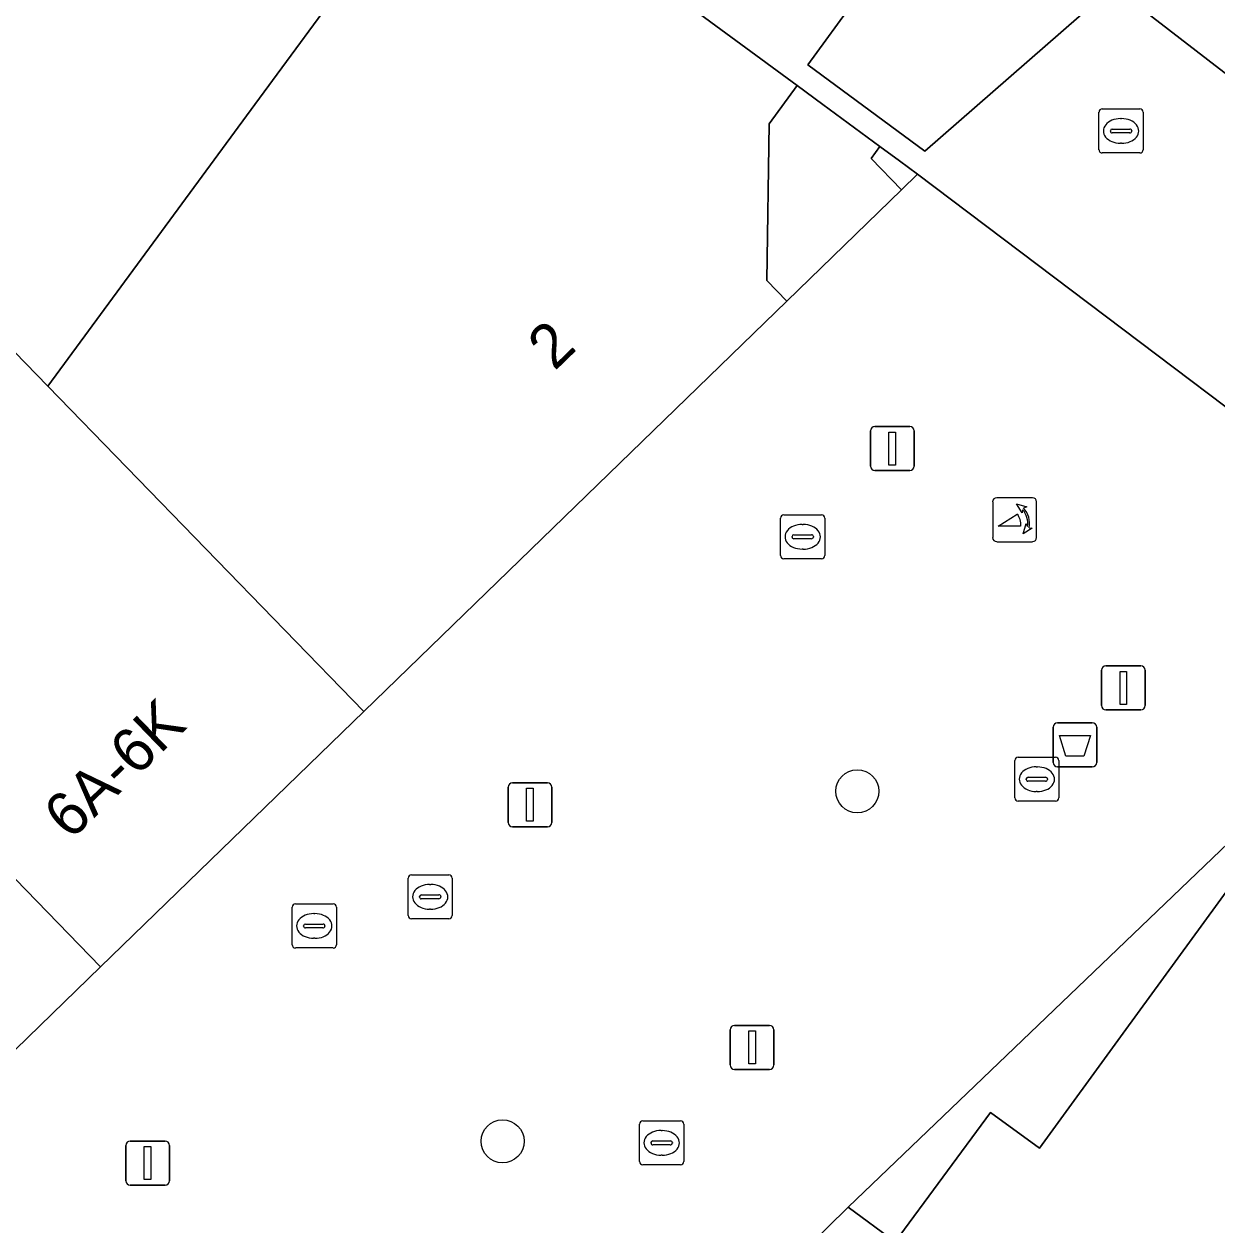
# Model space of a CAD drawing. Extents: x 161087 to 161926, y 382572 to 383873.
# Drawn here: x 161395.17 to 161422.24, y 383474.56 to 383501.82 of the extents above; entities that cross this region are included whole.
import ezdxf

# ---------------------------------------------------------------- set-up
doc = ezdxf.new("R2010")
doc.units = 0
for name, color, linetype in [('IMGEO_Afvalbak', 7, 'Continuous'), ('IMGEO_Boom', 7, 'Continuous'), ('IMGEO_Erf', 7, 'Continuous'), ('IMGEO_Fietspad_gesloten', 7, 'Continuous'), ('IMGEO_Kolk', 7, 'Continuous'), ('IMGEO_Lichtmast', 7, 'Continuous'), ('IMGEO_Pand', 7, 'Continuous'), ('IMGEO_Pand_nummerreeks', 7, 'Continuous'), ('IMGEO_Pand_overbouw', 7, 'Continuous'), ('IMGEO_Poller', 7, 'Continuous'), ('IMGEO_Rioolput', 7, 'Continuous'), ('IMGEO_Voetgangersgebied_open', 7, 'Continuous'), ('IMGEO_Voetpad_gesloten', 7, 'Continuous'), ('IMGEO_Voetpad_open', 7, 'Continuous')]:
    doc.layers.add(name, color=color, linetype=linetype)

msp = doc.modelspace()

# ---------------------------------------------------------------- linework, layer by layer
at = {"layer": 'IMGEO_Afvalbak'}
for p, q in [((161418.521, 383485.062), (161418.521, 383485.862)), ((161418.521, 383485.862), (161418.521, 383485.062)), ((161418.621, 383485.962), (161419.411, 383485.962)), ((161419.411, 383485.962), (161418.621, 383485.962)), ((161419.511, 383485.862), (161419.511, 383485.062)), ((161419.511, 383485.062), (161419.511, 383485.862)), ((161419.411, 383484.962), (161418.621, 383484.962)), ((161418.621, 383484.962), (161419.411, 383484.962))]:
    msp.add_line(p, q, dxfattribs=at)
msp.add_lwpolyline([(161418.664, 383485.676), (161419.368, 383485.676), (161419.219, 383485.206), (161418.813, 383485.206), (161418.664, 383485.676)], dxfattribs=at)
for centre, start, end in [((161418.621, 383485.862), 90, 180), ((161418.621, 383485.862), 90, 180), ((161419.411, 383485.862), 0, 90), ((161419.411, 383485.862), 360, 90), ((161418.621, 383485.062), 180, 270), ((161418.621, 383485.062), 180, 270), ((161419.411, 383485.062), 270, 0), ((161419.411, 383485.062), 270, 0)]:
    msp.add_arc(centre, 0.1, start, end, dxfattribs=at)
at = {"layer": 'IMGEO_Boom'}
for centre in [(161414.079, 383484.409), (161406.03, 383476.463)]:
    msp.add_circle(centre, 0.489, dxfattribs=at)
at = {"layer": 'IMGEO_Erf'}
msp.add_lwpolyline([(161413.296, 383500), (161412.716, 383500.427), (161412.076, 383499.556), (161412.024, 383496.002), (161412.477, 383495.535), (161415.081, 383498.064), (161414.391, 383498.774), (161414.593, 383499.047)], close=True, dxfattribs=at)
msp.add_lwpolyline([(161428.25, 383488.747), (161413.871, 383474.969), (161414.941, 383474.182), (161417.098, 383477.116), (161418.21, 383476.308), (161420.114, 383478.919), (161423.184, 383483.13)], dxfattribs=at)
at = {"layer": 'IMGEO_Fietspad_gesloten'}
msp.add_lwpolyline([(161423.006, 383505.35), (161421.053, 383503.674), (161420.068, 383502.829), (161419.886, 383502.673), (161432.604, 383492.854), (161432.791, 383493.032), (161433.945, 383494.197), (161435.624, 383495.89)], close=True, dxfattribs=at)
at = {"layer": 'IMGEO_Kolk'}
for p, q in [((161412.414, 383490.685), (161413.266, 383490.685)), ((161412.339, 383489.759), (161412.339, 383490.611)), ((161412.827, 383490.465), (161412.852, 383490.465)), ((161413.34, 383490.611), (161413.34, 383489.759)), ((161412.598, 383490.179), (161412.598, 383490.191)), ((161413.036, 383490.142), (161412.638, 383490.142)), ((161412.641, 383490.228), (161413.039, 383490.228)), ((161413.082, 383490.191), (161413.082, 383490.179)), ((161412.85, 383489.905), (161412.825, 383489.905)), ((161413.266, 383489.685), (161412.414, 383489.685)), ((161417.653, 383484.256), (161417.653, 383485.108)), ((161417.728, 383485.182), (161418.58, 383485.182)), ((161418.141, 383484.962), (161418.166, 383484.962)), ((161418.654, 383485.108), (161418.654, 383484.256)), ((161417.912, 383484.676), (161417.912, 383484.688)), ((161417.955, 383484.725), (161418.353, 383484.725)), ((161418.396, 383484.688), (161418.396, 383484.676)), ((161418.35, 383484.639), (161417.952, 383484.639)), ((161418.164, 383484.402), (161418.139, 383484.402)), ((161418.58, 383484.182), (161417.728, 383484.182)), ((161403.962, 383482.512), (161404.814, 383482.512)), ((161403.887, 383481.586), (161403.887, 383482.438)), ((161404.375, 383482.292), (161404.4, 383482.292)), ((161404.888, 383482.438), (161404.888, 383481.586)), ((161404.146, 383482.006), (161404.146, 383482.018)), ((161404.584, 383481.969), (161404.186, 383481.969)), ((161404.189, 383482.055), (161404.587, 383482.055)), ((161404.63, 383482.018), (161404.63, 383482.006)), ((161404.398, 383481.732), (161404.373, 383481.732)), ((161404.814, 383481.512), (161403.962, 383481.512)), ((161409.139, 383476.001), (161409.139, 383476.853)), ((161409.214, 383476.927), (161410.066, 383476.927)), ((161410.14, 383476.853), (161410.14, 383476.001)), ((161409.627, 383476.707), (161409.652, 383476.707)), ((161409.398, 383476.421), (161409.398, 383476.433)), ((161409.836, 383476.384), (161409.438, 383476.384)), ((161409.441, 383476.47), (161409.839, 383476.47)), ((161409.882, 383476.433), (161409.882, 383476.421)), ((161409.65, 383476.147), (161409.625, 383476.147)), ((161410.066, 383475.927), (161409.214, 383475.927))]:
    msp.add_line(p, q, dxfattribs=at)
for points in [[(161412.414, 383490.685), (161413.266, 383490.685)], [(161412.339, 383489.759), (161412.339, 383490.611)], [(161413.34, 383490.611), (161413.34, 383489.759)], [(161413.266, 383489.685), (161412.414, 383489.685)], [(161417.653, 383484.256), (161417.653, 383485.108)], [(161417.728, 383485.182), (161418.58, 383485.182)], [(161418.654, 383485.108), (161418.654, 383484.256)], [(161418.58, 383484.182), (161417.728, 383484.182)], [(161403.962, 383482.512), (161404.814, 383482.512)], [(161403.887, 383481.586), (161403.887, 383482.438)], [(161404.888, 383482.438), (161404.888, 383481.586)], [(161404.814, 383481.512), (161403.962, 383481.512)], [(161409.139, 383476.001), (161409.139, 383476.853)], [(161409.214, 383476.927), (161410.066, 383476.927)], [(161410.14, 383476.853), (161410.14, 383476.001)], [(161410.066, 383475.927), (161409.214, 383475.927)]]:
    msp.add_lwpolyline(points, dxfattribs=at)
for centre, radius, start, end in [((161412.416, 383490.609), 0.0765, 91.552, 178.448), ((161412.416, 383490.609), 0.0765, 91.552, 178.448), ((161413.264, 383490.609), 0.0765, 1.552, 88.448), ((161413.264, 383490.609), 0.0765, 1.552, 88.448), ((161412.638, 383490.188), 0.0403, 85.8775, 175.7526), ((161412.635, 383490.178), 0.0366, 178.938, 274.7102), ((161413.039, 383490.185), 0.043, 264.8664, 352.4533), ((161413.043, 383490.19), 0.0386, 1.7309, 96.639), ((161412.416, 383489.761), 0.0765, 181.552, 268.448), ((161412.416, 383489.761), 0.0765, 181.552, 268.448), ((161413.264, 383489.761), 0.0765, 271.552, 358.448), ((161413.264, 383489.761), 0.0765, 271.552, 358.448), ((161417.73, 383485.106), 0.0765, 91.552, 178.448), ((161417.73, 383485.106), 0.0765, 91.552, 178.448), ((161418.578, 383485.106), 0.0765, 1.552, 88.448), ((161418.578, 383485.106), 0.0765, 1.552, 88.448), ((161417.952, 383484.685), 0.0403, 85.8775, 175.7526), ((161417.949, 383484.675), 0.0366, 178.938, 274.7102), ((161418.353, 383484.682), 0.043, 264.8664, 352.4533), ((161418.357, 383484.687), 0.0386, 1.7309, 96.639), ((161417.73, 383484.258), 0.0765, 181.552, 268.448), ((161417.73, 383484.258), 0.0765, 181.552, 268.448), ((161418.578, 383484.258), 0.0765, 271.552, 358.448), ((161418.578, 383484.258), 0.0765, 271.552, 358.448), ((161403.964, 383482.436), 0.0765, 91.552, 178.448), ((161403.964, 383482.436), 0.0765, 91.552, 178.448), ((161404.812, 383482.436), 0.0765, 1.552, 88.448), ((161404.812, 383482.436), 0.0765, 1.552, 88.448), ((161404.186, 383482.015), 0.0403, 85.8775, 175.7526), ((161404.183, 383482.005), 0.0366, 178.938, 274.7102), ((161404.587, 383482.012), 0.043, 264.8664, 352.4533), ((161404.591, 383482.017), 0.0386, 1.7309, 96.639), ((161403.964, 383481.588), 0.0765, 181.552, 268.448), ((161403.964, 383481.588), 0.0765, 181.552, 268.448), ((161404.812, 383481.588), 0.0765, 271.552, 358.448), ((161404.812, 383481.588), 0.0765, 271.552, 358.448), ((161409.216, 383476.851), 0.0765, 91.552, 178.448), ((161409.216, 383476.851), 0.0765, 91.552, 178.448), ((161410.064, 383476.851), 0.0765, 1.552, 88.448), ((161410.064, 383476.851), 0.0765, 1.552, 88.448), ((161409.438, 383476.43), 0.0403, 85.8775, 175.7526), ((161409.435, 383476.42), 0.0366, 178.938, 274.7102), ((161409.839, 383476.427), 0.043, 264.8664, 352.4533), ((161409.843, 383476.432), 0.0386, 1.7309, 96.639), ((161409.216, 383476.003), 0.0765, 181.552, 268.448), ((161409.216, 383476.003), 0.0765, 181.552, 268.448), ((161410.064, 383476.003), 0.0765, 271.552, 358.448), ((161410.064, 383476.003), 0.0765, 271.552, 358.448)]:
    msp.add_arc(centre, radius, start, end, dxfattribs=at)
for centre, major_axis, ratio, start_param, end_param in [((161412.826, 383490.185), (-0.387, 0.002), 0.722429, 4.712389, 7.853982), ((161412.851, 383490.185), (-0.39, 0.002), 0.717154, 1.570796, 4.712389), ((161418.14, 383484.682), (-0.387, 0.002), 0.722429, 4.712389, 7.853982), ((161418.165, 383484.682), (-0.39, 0.002), 0.717154, 1.570796, 4.712389), ((161404.374, 383482.012), (-0.387, 0.002), 0.722429, 4.712389, 7.853982), ((161404.399, 383482.012), (-0.39, 0.002), 0.717154, 1.570796, 4.712389), ((161409.626, 383476.427), (-0.387, 0.002), 0.722429, 4.712389, 7.853982), ((161409.651, 383476.427), (-0.39, 0.002), 0.717154, 1.570796, 4.712389)]:
    msp.add_ellipse(centre, major_axis=major_axis, ratio=ratio, start_param=start_param, end_param=end_param, dxfattribs=at)
at = {"layer": 'IMGEO_Lichtmast'}
for p, q in [((161414.378, 383491.787), (161414.378, 383492.587)), ((161414.378, 383492.587), (161414.378, 383491.787)), ((161414.478, 383492.687), (161415.268, 383492.687)), ((161415.268, 383492.687), (161414.478, 383492.687)), ((161415.368, 383492.587), (161415.368, 383491.787)), ((161415.368, 383491.787), (161415.368, 383492.587)), ((161415.268, 383491.687), (161414.478, 383491.687)), ((161414.478, 383491.687), (161415.268, 383491.687)), ((161419.621, 383486.354), (161419.621, 383487.154)), ((161419.621, 383487.154), (161419.621, 383486.354)), ((161419.721, 383487.254), (161420.511, 383487.254)), ((161420.511, 383487.254), (161419.721, 383487.254)), ((161420.611, 383487.154), (161420.611, 383486.354)), ((161420.611, 383486.354), (161420.611, 383487.154)), ((161420.511, 383486.254), (161419.721, 383486.254)), ((161419.721, 383486.254), (161420.511, 383486.254)), ((161406.156, 383483.701), (161406.156, 383484.501)), ((161406.156, 383484.501), (161406.156, 383483.701)), ((161406.256, 383484.601), (161407.046, 383484.601)), ((161407.046, 383484.601), (161406.256, 383484.601)), ((161407.146, 383484.501), (161407.146, 383483.701)), ((161407.146, 383483.701), (161407.146, 383484.501)), ((161407.046, 383483.601), (161406.256, 383483.601)), ((161406.256, 383483.601), (161407.046, 383483.601)), ((161411.196, 383478.195), (161411.196, 383478.995)), ((161411.196, 383478.995), (161411.196, 383478.195)), ((161411.296, 383479.095), (161412.086, 383479.095)), ((161412.086, 383479.095), (161411.296, 383479.095)), ((161412.186, 383478.995), (161412.186, 383478.195)), ((161412.186, 383478.195), (161412.186, 383478.995)), ((161412.086, 383478.095), (161411.296, 383478.095)), ((161411.296, 383478.095), (161412.086, 383478.095)), ((161397.481, 383475.569), (161397.481, 383476.369)), ((161397.481, 383476.369), (161397.481, 383475.569)), ((161397.581, 383476.469), (161398.371, 383476.469)), ((161398.371, 383476.469), (161397.581, 383476.469)), ((161398.471, 383476.369), (161398.471, 383475.569)), ((161398.471, 383475.569), (161398.471, 383476.369)), ((161398.371, 383475.469), (161397.581, 383475.469)), ((161397.581, 383475.469), (161398.371, 383475.469))]:
    msp.add_line(p, q, dxfattribs=at)
for points in [[(161414.798, 383492.562), (161414.948, 383492.562), (161414.948, 383491.812), (161414.798, 383491.812), (161414.798, 383492.562)], [(161420.041, 383487.129), (161420.191, 383487.129), (161420.191, 383486.379), (161420.041, 383486.379), (161420.041, 383487.129)], [(161406.576, 383484.476), (161406.726, 383484.476), (161406.726, 383483.726), (161406.576, 383483.726), (161406.576, 383484.476)], [(161411.616, 383478.97), (161411.766, 383478.97), (161411.766, 383478.22), (161411.616, 383478.22), (161411.616, 383478.97)], [(161397.901, 383476.344), (161398.051, 383476.344), (161398.051, 383475.594), (161397.901, 383475.594), (161397.901, 383476.344)]]:
    msp.add_lwpolyline(points, dxfattribs=at)
for centre, start, end in [((161414.478, 383492.587), 90, 180), ((161414.478, 383492.587), 90, 180), ((161415.268, 383492.587), 0, 90), ((161415.268, 383492.587), 360, 90), ((161414.478, 383491.787), 180, 270), ((161414.478, 383491.787), 180, 270), ((161415.268, 383491.787), 270, 0), ((161415.268, 383491.787), 270, 0), ((161419.721, 383487.154), 90, 180), ((161419.721, 383487.154), 90, 180), ((161420.511, 383487.154), 0, 90), ((161420.511, 383487.154), 360, 90), ((161419.721, 383486.354), 180, 270), ((161419.721, 383486.354), 180, 270), ((161420.511, 383486.354), 270, 0), ((161420.511, 383486.354), 270, 0), ((161406.256, 383484.501), 90, 180), ((161406.256, 383484.501), 90, 180), ((161407.046, 383484.501), 0, 90), ((161407.046, 383484.501), 360, 90), ((161406.256, 383483.701), 180, 270), ((161406.256, 383483.701), 180, 270), ((161407.046, 383483.701), 270, 0), ((161407.046, 383483.701), 270, 0), ((161411.296, 383478.995), 90, 180), ((161411.296, 383478.995), 90, 180), ((161412.086, 383478.995), 0, 90), ((161412.086, 383478.995), 360, 90), ((161411.296, 383478.195), 180, 270), ((161411.296, 383478.195), 180, 270), ((161412.086, 383478.195), 270, 0), ((161412.086, 383478.195), 270, 0), ((161397.581, 383476.369), 90, 180), ((161397.581, 383476.369), 90, 180), ((161398.371, 383476.369), 0, 90), ((161398.371, 383476.369), 360, 90), ((161397.581, 383475.569), 180, 270), ((161397.581, 383475.569), 180, 270), ((161398.371, 383475.569), 270, 0), ((161398.371, 383475.569), 270, 0)]:
    msp.add_arc(centre, 0.1, start, end, dxfattribs=at)
at = {"layer": 'IMGEO_Pand'}
for points in [[(161397.182, 383511.846), (161388.915, 383500.601), (161395.708, 383493.604), (161400.409, 383500), (161404.93, 383506.15)], [(161412.716, 383500.427), (161404.93, 383506.15), (161400.409, 383500), (161395.708, 383493.604), (161402.88, 383486.218), (161412.477, 383495.535), (161412.024, 383496.002), (161412.076, 383499.556)], [(161383.117, 383494.931), (161392.718, 383485.043), (161392.564, 383484.894), (161396.908, 383480.42), (161402.88, 383486.218), (161395.708, 383493.604), (161388.915, 383500.601), (161388.3, 383500)], [(161415.036, 383498.721), (161414.593, 383499.047), (161414.391, 383498.774), (161415.081, 383498.064), (161415.447, 383498.419)], [(161383.117, 383494.931), (161377.466, 383489.405), (161391.391, 383475.063), (161396.908, 383480.42), (161392.564, 383484.894), (161392.718, 383485.043)]]:
    msp.add_lwpolyline(points, close=True, dxfattribs=at)
msp.add_lwpolyline([(161423.184, 383483.13), (161420.114, 383478.919), (161418.21, 383476.308), (161417.098, 383477.116), (161414.941, 383474.182), (161413.871, 383474.969), (161413.403, 383474.506)], dxfattribs=at)
at = {"layer": 'IMGEO_Pand_overbouw'}
msp.add_lwpolyline([(161412.716, 383500.427), (161412.076, 383499.556), (161412.024, 383496.002), (161412.477, 383495.535), (161415.081, 383498.064), (161414.391, 383498.774), (161414.593, 383499.047), (161413.296, 383500)], close=True, dxfattribs=at)
msp.add_lwpolyline([(161428.25, 383488.747), (161413.871, 383474.969), (161414.941, 383474.182), (161417.098, 383477.116), (161418.21, 383476.308), (161420.114, 383478.919), (161423.184, 383483.13)], dxfattribs=at)
at = {"layer": 'IMGEO_Poller'}
for p, q in [((161417.151, 383490.976), (161417.151, 383490.169)), ((161417.151, 383490.976), (161417.151, 383490.169)), ((161418.053, 383491.071), (161417.245, 383491.071)), ((161418.053, 383491.071), (161417.245, 383491.071)), ((161418.147, 383490.169), (161418.147, 383490.976)), ((161418.147, 383490.169), (161418.147, 383490.976)), ((161417.245, 383490.074), (161418.053, 383490.074)), ((161417.245, 383490.074), (161418.053, 383490.074))]:
    msp.add_line(p, q, dxfattribs=at)
for points in [[(161417.786, 383490.427), (161417.273, 383490.427), (161417.703, 383490.702)], [(161417.83, 383490.8), (161417.818, 383490.727), (161417.693, 383490.932)], [(161417.693, 383490.932), (161417.924, 383490.866), (161417.853, 383490.834)], [(161417.846, 383490.255), (161417.912, 383490.486), (161417.942, 383490.418)], [(161417.978, 383490.391), (161418.05, 383490.38), (161417.846, 383490.255)]]:
    msp.add_lwpolyline(points, dxfattribs=at)
for centre, radius, start, end in [((161417.245, 383490.976), 0.0946, 90, 180), ((161417.245, 383490.976), 0.0946, 90, 180), ((161418.053, 383490.976), 0.0946, 0, 90), ((161418.053, 383490.976), 0.0946, 0, 90), ((161417.458, 383490.477), 0.332, 351.3247, 42.4854), ((161417.472, 383490.487), 0.476, 351.7527, 41.1691), ((161417.472, 383490.487), 0.516, 349.3569, 42.2912), ((161417.245, 383490.169), 0.0946, 180, 270), ((161417.245, 383490.169), 0.0946, 180, 270), ((161418.053, 383490.169), 0.0946, 270, 0), ((161418.053, 383490.169), 0.0946, 270, 0)]:
    msp.add_arc(centre, radius, start, end, dxfattribs=at)
at = {"layer": 'IMGEO_Rioolput'}
for p, q in [((161419.563, 383498.971), (161419.563, 383499.823)), ((161419.638, 383499.897), (161420.49, 383499.897)), ((161420.051, 383499.677), (161420.076, 383499.677)), ((161420.564, 383499.823), (161420.564, 383498.971)), ((161419.822, 383499.391), (161419.822, 383499.403)), ((161419.865, 383499.44), (161420.263, 383499.44)), ((161420.306, 383499.403), (161420.306, 383499.391)), ((161420.26, 383499.354), (161419.862, 383499.354)), ((161420.49, 383498.897), (161419.638, 383498.897)), ((161420.074, 383499.117), (161420.049, 383499.117)), ((161401.257, 383480.925), (161401.257, 383481.777)), ((161401.332, 383481.851), (161402.184, 383481.851)), ((161402.258, 383481.777), (161402.258, 383480.925)), ((161401.745, 383481.631), (161401.77, 383481.631)), ((161401.516, 383481.345), (161401.516, 383481.357)), ((161401.954, 383481.308), (161401.556, 383481.308)), ((161401.559, 383481.394), (161401.957, 383481.394)), ((161402, 383481.357), (161402, 383481.345)), ((161401.768, 383481.071), (161401.743, 383481.071)), ((161402.184, 383480.851), (161401.332, 383480.851))]:
    msp.add_line(p, q, dxfattribs=at)
for points in [[(161419.563, 383498.971), (161419.563, 383499.823)], [(161419.638, 383499.897), (161420.49, 383499.897)], [(161420.564, 383499.823), (161420.564, 383498.971)], [(161420.49, 383498.897), (161419.638, 383498.897)], [(161401.257, 383480.925), (161401.257, 383481.777)], [(161401.332, 383481.851), (161402.184, 383481.851)], [(161402.258, 383481.777), (161402.258, 383480.925)], [(161402.184, 383480.851), (161401.332, 383480.851)]]:
    msp.add_lwpolyline(points, dxfattribs=at)
for centre, radius, start, end in [((161419.64, 383499.821), 0.0765, 91.552, 178.448), ((161419.64, 383499.821), 0.0765, 91.552, 178.448), ((161420.488, 383499.821), 0.0765, 1.552, 88.448), ((161420.488, 383499.821), 0.0765, 1.552, 88.448), ((161419.862, 383499.4), 0.0403, 85.8775, 175.7526), ((161420.267, 383499.402), 0.0386, 1.7309, 96.639), ((161419.859, 383499.39), 0.0366, 178.938, 274.7102), ((161420.263, 383499.397), 0.043, 264.8664, 352.4533), ((161419.64, 383498.973), 0.0765, 181.552, 268.448), ((161419.64, 383498.973), 0.0765, 181.552, 268.448), ((161420.488, 383498.973), 0.0765, 271.552, 358.448), ((161420.488, 383498.973), 0.0765, 271.552, 358.448), ((161401.334, 383481.775), 0.0765, 91.552, 178.448), ((161401.334, 383481.775), 0.0765, 91.552, 178.448), ((161402.182, 383481.775), 0.0765, 1.552, 88.448), ((161402.182, 383481.775), 0.0765, 1.552, 88.448), ((161401.556, 383481.354), 0.0403, 85.8775, 175.7526), ((161401.553, 383481.344), 0.0366, 178.938, 274.7102), ((161401.957, 383481.351), 0.043, 264.8664, 352.4533), ((161401.961, 383481.356), 0.0386, 1.7309, 96.639), ((161401.334, 383480.927), 0.0765, 181.552, 268.448), ((161401.334, 383480.927), 0.0765, 181.552, 268.448), ((161402.182, 383480.927), 0.0765, 271.552, 358.448), ((161402.182, 383480.927), 0.0765, 271.552, 358.448)]:
    msp.add_arc(centre, radius, start, end, dxfattribs=at)
for centre, major_axis, ratio, start_param, end_param in [((161420.05, 383499.397), (-0.387, 0.002), 0.722429, 4.712389, 7.853982), ((161420.075, 383499.397), (-0.39, 0.002), 0.717154, 1.570796, 4.712389), ((161401.744, 383481.351), (-0.387, 0.002), 0.722429, 4.712389, 7.853982), ((161401.769, 383481.351), (-0.39, 0.002), 0.717154, 1.570796, 4.712389)]:
    msp.add_ellipse(centre, major_axis=major_axis, ratio=ratio, start_param=start_param, end_param=end_param, dxfattribs=at)
at = {"layer": 'IMGEO_Voetgangersgebied_open'}
msp.add_lwpolyline([(161394.167, 383453.705), (161395.537, 383452.285), (161398.879, 383455.543), (161396.604, 383457.88), (161397.173, 383458.443), (161402.449, 383463.665), (161406.179, 383467.356), (161406.606, 383467.779), (161406.926, 383468.096), (161409.157, 383470.304), (161409.911, 383471.05), (161410.074, 383471.211), (161413.167, 383474.273), (161413.403, 383474.506), (161413.871, 383474.969), (161428.25, 383488.747), (161415.447, 383498.419), (161415.081, 383498.064), (161412.477, 383495.535), (161402.88, 383486.218), (161396.908, 383480.42), (161391.391, 383475.063)], dxfattribs=at)
at = {"layer": 'IMGEO_Voetpad_gesloten'}
msp.add_lwpolyline([(161419.886, 383502.673), (161416.2, 383505.354), (161412.956, 383500.895), (161415.615, 383498.941)], close=True, dxfattribs=at)
at = {"layer": 'IMGEO_Voetpad_open'}
for points in [[(161404.93, 383506.15), (161412.716, 383500.427), (161413.296, 383500), (161414.593, 383499.047), (161415.036, 383498.721), (161415.447, 383498.419), (161428.25, 383488.747), (161455.856, 383468.373)], [(161451.854, 383478.601), (161450.375, 383476.639), (161446.042, 383479.91), (161447.495, 383481.879), (161439.022, 383488.123), (161437.548, 383486.153), (161430.927, 383491.097), (161432.173, 383492.37), (161432.629, 383492.835), (161432.604, 383492.854), (161419.886, 383502.673), (161415.615, 383498.941), (161412.956, 383500.895), (161416.2, 383505.354)]]:
    msp.add_lwpolyline(points, dxfattribs=at)

# ---------------------------------------------------------------- texts
at = {"layer": 'IMGEO_Pand_nummerreeks'}
for s, rotation, p in [('2', 44.1521, (161407.208, 383493.933)), ('6A-6K', 43.991, (161396.225, 383483.278))]:
    msp.add_text(s, height=1, rotation=rotation, dxfattribs=at).set_placement(p)

doc.saveas('drawing.dxf')
